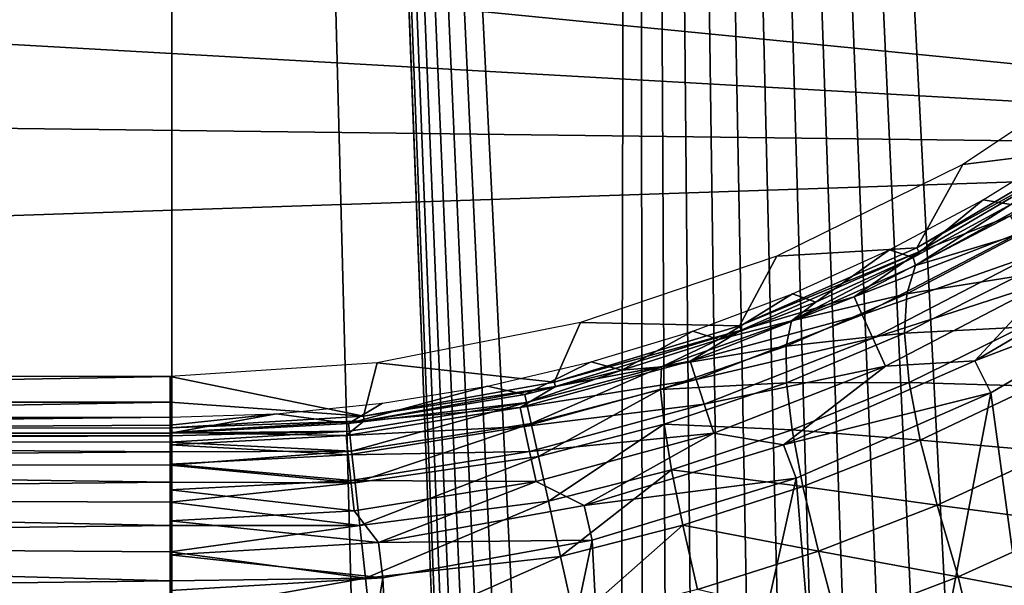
# Model space of a CAD drawing. Header units: millimetres. Extents: x -60 to 60, y -60 to 60.
# Tile 332 of 367: x 48.85 to 51.88, y 7.47 to 9.21. Entities that reach past the tile are written whole.
import ezdxf

# ---------------------------------------------------------------- set-up
doc = ezdxf.new("R2010")
doc.units = ezdxf.units.MM
doc.header["$LTSCALE"] = 81.481481
for name, color, linetype in [('102', 7, 'CONTINUOUS'), ('209', 7, 'CONTINUOUS'), ('217', 7, 'CONTINUOUS'), ('218', 7, 'CONTINUOUS'), ('273', 7, 'CONTINUOUS'), ('274', 7, 'CONTINUOUS'), ('279', 7, 'CONTINUOUS'), ('3', 7, 'CONTINUOUS'), ('87', 7, 'CONTINUOUS'), ('88', 7, 'CONTINUOUS'), ('89', 7, 'CONTINUOUS')]:
    doc.layers.add(name, color=color, linetype=linetype)

msp = doc.modelspace()

# ---------------------------------------------------------------- linework, layer by layer
at = {"layer": '102', "color": 7, "linetype": 'Continuous', "true_color": 0xf5f5f5}
for points in [[(52.1239, 8.8139, 2.4913), (51.6107, 8.5119, 2.4913), (52.1318, 8.8021, 2.3815), (52.1239, 8.8139, 2.4913)], [(51.6107, 8.5119, 2.4913), (51.6171, 8.4993, 2.3815), (52.1318, 8.8021, 2.3815), (51.6107, 8.5119, 2.4913)], [(51.6171, 8.4993, 2.3815), (51.8982, 8.6103, 2.2774), (52.1318, 8.8021, 2.3815), (51.6171, 8.4993, 2.3815)], [(51.4176, 8.3609, 2.2774), (51.8982, 8.6103, 2.2774), (51.6171, 8.4993, 2.3815), (51.4176, 8.3609, 2.2774)], [(51.4176, 8.3609, 2.2774), (51.9287, 8.5586, 2.1842), (51.8982, 8.6103, 2.2774), (51.4176, 8.3609, 2.2774)], [(51.4424, 8.3062, 2.1842), (51.9287, 8.5586, 2.1842), (51.4176, 8.3609, 2.2774), (51.4424, 8.3062, 2.1842)], [(51.4424, 8.3062, 2.1842), (51.9688, 8.4904, 2.1066), (51.9287, 8.5586, 2.1842), (51.4424, 8.3062, 2.1842)], [(51.6107, 8.5119, 2.4913), (51.0655, 8.2726, 2.4913), (51.6171, 8.4993, 2.3815), (51.6107, 8.5119, 2.4913)], [(51.0655, 8.2726, 2.4913), (51.0704, 8.2593, 2.3815), (51.6171, 8.4993, 2.3815), (51.0655, 8.2726, 2.4913)], [(51.0704, 8.2593, 2.3815), (51.4176, 8.3609, 2.2774), (51.6171, 8.4993, 2.3815), (51.0704, 8.2593, 2.3815)], [(51.475, 8.2342, 2.1066), (51.9688, 8.4904, 2.1066), (51.4424, 8.3062, 2.1842), (51.475, 8.2342, 2.1066)], [(51.475, 8.2342, 2.1066), (52.0166, 8.4092, 2.0482), (51.9688, 8.4904, 2.1066), (51.475, 8.2342, 2.1066)], [(51.7885, 8.1643, 2.0121), (52.4024, 8.3988, 2), (52.3414, 8.4897, 2.0121), (51.7885, 8.1643, 2.0121)], [(51.7885, 8.1643, 2.0121), (52.3414, 8.4897, 2.0121), (52.0166, 8.4092, 2.0482), (51.7885, 8.1643, 2.0121)], [(51.5139, 8.1483, 2.0482), (52.0166, 8.4092, 2.0482), (51.475, 8.2342, 2.1066), (51.5139, 8.1483, 2.0482)], [(51.5139, 8.1483, 2.0482), (51.7885, 8.1643, 2.0121), (52.0166, 8.4092, 2.0482), (51.5139, 8.1483, 2.0482)], [(51.8383, 8.0668, 2), (52.4024, 8.3988, 2), (51.7885, 8.1643, 2.0121), (51.8383, 8.0668, 2)], [(50.9132, 8.1639, 2.2774), (51.4176, 8.3609, 2.2774), (51.0704, 8.2593, 2.3815), (50.9132, 8.1639, 2.2774)], [(50.9132, 8.1639, 2.2774), (51.4424, 8.3062, 2.1842), (51.4176, 8.3609, 2.2774), (50.9132, 8.1639, 2.2774)], [(50.932, 8.1069, 2.1842), (51.4424, 8.3062, 2.1842), (50.9132, 8.1639, 2.2774), (50.932, 8.1069, 2.1842)], [(50.932, 8.1069, 2.1842), (51.475, 8.2342, 2.1066), (51.4424, 8.3062, 2.1842), (50.932, 8.1069, 2.1842)], [(51.0655, 8.2726, 2.4913), (50.4958, 8.0992, 2.4913), (51.0704, 8.2593, 2.3815), (51.0655, 8.2726, 2.4913)], [(50.4958, 8.0992, 2.4913), (50.4991, 8.0854, 2.3815), (51.0704, 8.2593, 2.3815), (50.4958, 8.0992, 2.4913)], [(50.4991, 8.0854, 2.3815), (50.9132, 8.1639, 2.2774), (51.0704, 8.2593, 2.3815), (50.4991, 8.0854, 2.3815)], [(50.9568, 8.0318, 2.1066), (51.475, 8.2342, 2.1066), (50.932, 8.1069, 2.1842), (50.9568, 8.0318, 2.1066)], [(50.9568, 8.0318, 2.1066), (51.5139, 8.1483, 2.0482), (51.475, 8.2342, 2.1066), (50.9568, 8.0318, 2.1066)], [(50.3907, 8.0216, 2.2774), (50.9132, 8.1639, 2.2774), (50.4991, 8.0854, 2.3815), (50.3907, 8.0216, 2.2774)], [(50.3907, 8.0216, 2.2774), (50.932, 8.1069, 2.1842), (50.9132, 8.1639, 2.2774), (50.3907, 8.0216, 2.2774)], [(50.9864, 7.9423, 2.0482), (51.5139, 8.1483, 2.0482), (50.9568, 8.0318, 2.1066), (50.9864, 7.9423, 2.0482)], [(50.9864, 7.9423, 2.0482), (51.201, 7.9065, 2.0121), (51.5139, 8.1483, 2.0482), (50.9864, 7.9423, 2.0482)], [(51.201, 7.9065, 2.0121), (51.8383, 8.0668, 2), (51.7885, 8.1643, 2.0121), (51.201, 7.9065, 2.0121)], [(51.201, 7.9065, 2.0121), (51.7885, 8.1643, 2.0121), (51.5139, 8.1483, 2.0482), (51.201, 7.9065, 2.0121)], [(50.4958, 8.0992, 2.4913), (49.9097, 7.9942, 2.4913), (50.4991, 8.0854, 2.3815), (50.4958, 8.0992, 2.4913)], [(49.9097, 7.9942, 2.4913), (49.9114, 7.9801, 2.3815), (50.4991, 8.0854, 2.3815), (49.9097, 7.9942, 2.4913)], [(49.9114, 7.9801, 2.3815), (50.3907, 8.0216, 2.2774), (50.4991, 8.0854, 2.3815), (49.9114, 7.9801, 2.3815)], [(50.4034, 7.9629, 2.1842), (50.932, 8.1069, 2.1842), (50.3907, 8.0216, 2.2774), (50.4034, 7.9629, 2.1842)], [(50.4034, 7.9629, 2.1842), (50.9568, 8.0318, 2.1066), (50.932, 8.1069, 2.1842), (50.4034, 7.9629, 2.1842)], [(51.239, 7.8037, 2), (51.8383, 8.0668, 2), (51.201, 7.9065, 2.0121), (51.239, 7.8037, 2)], [(50.4201, 7.8856, 2.1066), (50.9568, 8.0318, 2.1066), (50.4034, 7.9629, 2.1842), (50.4201, 7.8856, 2.1066)], [(50.4201, 7.8856, 2.1066), (50.9864, 7.9423, 2.0482), (50.9568, 8.0318, 2.1066), (50.4201, 7.8856, 2.1066)], [(49.9097, 7.9942, 2.4913), (49.3153, 7.959, 2.4913), (49.9114, 7.9801, 2.3815), (49.9097, 7.9942, 2.4913)], [(49.8561, 7.9356, 2.2774), (50.3907, 8.0216, 2.2774), (49.9114, 7.9801, 2.3815), (49.8561, 7.9356, 2.2774)], [(49.8561, 7.9356, 2.2774), (50.4034, 7.9629, 2.1842), (50.3907, 8.0216, 2.2774), (49.8561, 7.9356, 2.2774)], [(49.3153, 7.959, 2.4913), (49.3153, 7.9448, 2.3815), (49.9114, 7.9801, 2.3815), (49.3153, 7.959, 2.4913)], [(49.3153, 7.9448, 2.3815), (49.8561, 7.9356, 2.2774), (49.9114, 7.9801, 2.3815), (49.3153, 7.9448, 2.3815)], [(49.8624, 7.8759, 2.1842), (50.4034, 7.9629, 2.1842), (49.8561, 7.9356, 2.2774), (49.8624, 7.8759, 2.1842)], [(49.8624, 7.8759, 2.1842), (50.4201, 7.8856, 2.1066), (50.4034, 7.9629, 2.1842), (49.8624, 7.8759, 2.1842)], [(49.3153, 7.9068, 2.2774), (49.8561, 7.9356, 2.2774), (49.3153, 7.9448, 2.3815), (49.3153, 7.9068, 2.2774)], [(49.3153, 7.9068, 2.2774), (49.8624, 7.8759, 2.1842), (49.8561, 7.9356, 2.2774), (49.3153, 7.9068, 2.2774)], [(50.44, 7.7935, 2.0482), (50.9864, 7.9423, 2.0482), (50.4201, 7.8856, 2.1066), (50.44, 7.7935, 2.0482)], [(50.44, 7.7935, 2.0482), (50.5873, 7.7196, 2.0121), (50.9864, 7.9423, 2.0482), (50.44, 7.7935, 2.0482)], [(50.5873, 7.7196, 2.0121), (51.201, 7.9065, 2.0121), (50.9864, 7.9423, 2.0482), (50.5873, 7.7196, 2.0121)], [(49.3153, 7.8467, 2.1842), (49.8624, 7.8759, 2.1842), (49.3153, 7.9068, 2.2774), (49.3153, 7.8467, 2.1842)], [(50.5873, 7.7196, 2.0121), (51.239, 7.8037, 2), (51.201, 7.9065, 2.0121), (50.5873, 7.7196, 2.0121)], [(49.3153, 7.8467, 2.1842), (49.8708, 7.7972, 2.1066), (49.8624, 7.8759, 2.1842), (49.3153, 7.8467, 2.1842)], [(49.8708, 7.7972, 2.1066), (50.4201, 7.8856, 2.1066), (49.8624, 7.8759, 2.1842), (49.8708, 7.7972, 2.1066)], [(49.8708, 7.7972, 2.1066), (50.44, 7.7935, 2.0482), (50.4201, 7.8856, 2.1066), (49.8708, 7.7972, 2.1066)], [(49.3153, 7.7677, 2.1066), (49.8708, 7.7972, 2.1066), (49.3153, 7.8467, 2.1842), (49.3153, 7.7677, 2.1066)], [(49.3153, 7.7677, 2.1066), (49.8808, 7.7035, 2.0482), (49.8708, 7.7972, 2.1066), (49.3153, 7.7677, 2.1066)], [(49.8808, 7.7035, 2.0482), (50.44, 7.7935, 2.0482), (49.8708, 7.7972, 2.1066), (49.8808, 7.7035, 2.0482)], [(49.8808, 7.7035, 2.0482), (49.9558, 7.6065, 2.0121), (50.44, 7.7935, 2.0482), (49.8808, 7.7035, 2.0482)], [(49.9558, 7.6065, 2.0121), (50.5873, 7.7196, 2.0121), (50.44, 7.7935, 2.0482), (49.9558, 7.6065, 2.0121)], [(50.6128, 7.6132, 2), (51.239, 7.8037, 2), (50.5873, 7.7196, 2.0121), (50.6128, 7.6132, 2)], [(49.3153, 7.6734, 2.0482), (49.8808, 7.7035, 2.0482), (49.3153, 7.7677, 2.1066), (49.3153, 7.6734, 2.0482)], [(49.9558, 7.6065, 2.0121), (50.6128, 7.6132, 2), (50.5873, 7.7196, 2.0121), (49.9558, 7.6065, 2.0121)], [(49.3153, 7.6734, 2.0482), (49.9558, 7.6065, 2.0121), (49.8808, 7.7035, 2.0482), (49.3153, 7.6734, 2.0482)], [(49.3153, 7.5686, 2.0121), (49.9558, 7.6065, 2.0121), (49.3153, 7.6734, 2.0482), (49.3153, 7.5686, 2.0121)], [(49.3153, 7.5686, 2.0121), (49.9685, 7.4977, 2), (49.9558, 7.6065, 2.0121), (49.3153, 7.5686, 2.0121)], [(49.9685, 7.4977, 2), (50.6128, 7.6132, 2), (49.9558, 7.6065, 2.0121), (49.9685, 7.4977, 2)], [(49.3153, 7.4591, 2), (49.9685, 7.4977, 2), (49.3153, 7.5686, 2.0121), (49.3153, 7.4591, 2)]]:
    msp.add_3dface(points, dxfattribs=at)
at = {"layer": '209', "color": 151, "linetype": 'Continuous', "true_color": 0x7dbfed}
for points in [[(47.7624, 31.017, 28.5), (49.3203, -28.4747, 28.5), (49.3203, 28.4747, 28.5), (47.7624, 31.017, 28.5)], [(47.7624, -31.017, 28.5), (49.3203, -28.4747, 28.5), (47.7624, 31.017, 28.5), (47.7624, -31.017, 28.5)], [(50.4061, 0.1394, 28.5), (50.4243, 0.2778, 28.5), (49.3203, 28.4747, 28.5), (50.4061, 0.1394, 28.5)], [(50.4243, 0.2778, 28.5), (50.4545, 0.4141, 28.5), (49.3203, 28.4747, 28.5), (50.4243, 0.2778, 28.5)], [(50.4545, 0.4141, 28.5), (50.4965, 0.5472, 28.5), (49.3203, 28.4747, 28.5), (50.4545, 0.4141, 28.5)], [(50.4965, 0.5472, 28.5), (50.5499, 0.6762, 28.5), (49.3203, 28.4747, 28.5), (50.4965, 0.5472, 28.5)], [(50.5499, 0.6762, 28.5), (50.6144, 0.8, 28.5), (49.3203, 28.4747, 28.5), (50.5499, 0.6762, 28.5)], [(49.3203, 28.4747, 28.5), (50.6894, 0.9177, 28.5), (50.7429, 25.8545, 28.5), (49.3203, 28.4747, 28.5)], [(50.6144, 0.8, 28.5), (50.6894, 0.9177, 28.5), (49.3203, 28.4747, 28.5), (50.6144, 0.8, 28.5)], [(49.3203, -28.4747, 28.5), (50.7429, -25.8545, 28.5), (49.3203, 28.4747, 28.5), (49.3203, -28.4747, 28.5)], [(50.7429, -25.8545, 28.5), (50.4, 0, 28.5), (49.3203, 28.4747, 28.5), (50.7429, -25.8545, 28.5)], [(50.4, 0, 28.5), (50.4061, 0.1394, 28.5), (49.3203, 28.4747, 28.5), (50.4, 0, 28.5)], [(50.6894, 0.9177, 28.5), (50.7743, 1.0285, 28.5), (50.7429, 25.8545, 28.5), (50.6894, 0.9177, 28.5)], [(51.0823, 1.3106, 28.5), (51.2, 1.3856, 28.5), (50.7429, 25.8545, 28.5), (51.0823, 1.3106, 28.5)], [(51.2, 1.3856, 28.5), (51.3238, 1.4501, 28.5), (50.7429, 25.8545, 28.5), (51.2, 1.3856, 28.5)], [(51.3238, 1.4501, 28.5), (51.4528, 1.5035, 28.5), (50.7429, 25.8545, 28.5), (51.3238, 1.4501, 28.5)], [(51.4528, 1.5035, 28.5), (51.5859, 1.5455, 28.5), (50.7429, 25.8545, 28.5), (51.4528, 1.5035, 28.5)], [(51.5859, 1.5455, 28.5), (51.7222, 1.5757, 28.5), (50.7429, 25.8545, 28.5), (51.5859, 1.5455, 28.5)], [(51.7222, 1.5757, 28.5), (51.8606, 1.5939, 28.5), (50.7429, 25.8545, 28.5), (51.7222, 1.5757, 28.5)], [(50.7429, 25.8545, 28.5), (52, 1.6, 28.5), (52.0266, 23.1633, 28.5), (50.7429, 25.8545, 28.5)], [(51.8606, 1.5939, 28.5), (52, 1.6, 28.5), (50.7429, 25.8545, 28.5), (51.8606, 1.5939, 28.5)], [(50.9715, 1.2257, 28.5), (51.0823, 1.3106, 28.5), (50.7429, 25.8545, 28.5), (50.9715, 1.2257, 28.5)], [(50.7743, 1.0285, 28.5), (50.8686, 1.1314, 28.5), (50.7429, 25.8545, 28.5), (50.7743, 1.0285, 28.5)], [(50.8686, 1.1314, 28.5), (50.9715, 1.2257, 28.5), (50.7429, 25.8545, 28.5), (50.8686, 1.1314, 28.5)]]:
    msp.add_3dface(points, dxfattribs=at)
at = {"layer": '217', "color": 151, "linetype": 'Continuous', "true_color": 0x7dbfed}
for points in [[(45, 7.9667, 15.4105), (45, 7.9914, 13.9913), (49.3153, 7.9914, 13.9913), (45, 7.9667, 15.4105)], [(45, 7.9419, 16.8297), (49.3153, 7.9914, 13.9913), (49.3153, 7.9667, 15.4105), (45, 7.9419, 16.8297)], [(45, 7.9419, 16.8297), (45, 7.9667, 15.4105), (49.3153, 7.9914, 13.9913), (45, 7.9419, 16.8297)], [(49.3153, 7.9419, 16.8297), (45, 7.9419, 16.8297), (49.3153, 7.9667, 15.4105), (49.3153, 7.9419, 16.8297)]]:
    msp.add_3dface(points, dxfattribs=at)
at = {"layer": '218', "color": 151, "linetype": 'Continuous', "true_color": 0x7dbfed}
for points in [[(52.0925, 8.8319, 13.9913), (51.899, 8.6448, 17.1604), (51.8146, 8.6595, 13.9913), (52.0925, 8.8319, 13.9913)], [(51.8146, 8.6595, 13.9913), (51.5989, 8.4826, 17.0368), (51.526, 8.5057, 13.9913), (51.8146, 8.6595, 13.9913)], [(51.899, 8.6448, 17.1604), (51.5989, 8.4826, 17.0368), (51.8146, 8.6595, 13.9913), (51.899, 8.6448, 17.1604)], [(51.526, 8.5057, 13.9913), (51.2997, 8.3452, 16.9441), (51.228, 8.371, 13.9913), (51.526, 8.5057, 13.9913)], [(51.5989, 8.4826, 17.0368), (51.2997, 8.3452, 16.9441), (51.526, 8.5057, 13.9913), (51.5989, 8.4826, 17.0368)], [(51.228, 8.371, 13.9913), (51.0015, 8.2303, 16.8798), (50.9218, 8.2561, 13.9913), (51.228, 8.371, 13.9913)], [(51.2997, 8.3452, 16.9441), (51.0015, 8.2303, 16.8798), (51.228, 8.371, 13.9913), (51.2997, 8.3452, 16.9441)], [(50.9218, 8.2561, 13.9913), (50.7036, 8.1359, 16.8421), (50.6088, 8.1613, 13.9913), (50.9218, 8.2561, 13.9913)], [(51.0015, 8.2303, 16.8798), (50.7036, 8.1359, 16.8421), (50.9218, 8.2561, 13.9913), (51.0015, 8.2303, 16.8798)], [(50.6088, 8.1613, 13.9913), (50.4055, 8.0608, 16.8297), (50.2903, 8.0872, 13.9913), (50.6088, 8.1613, 13.9913)], [(50.7036, 8.1359, 16.8421), (50.4055, 8.0608, 16.8297), (50.6088, 8.1613, 13.9913), (50.7036, 8.1359, 16.8421)], [(50.2903, 8.0872, 13.9913), (49.8637, 7.9717, 16.8297), (49.9676, 8.0341, 13.9913), (50.2903, 8.0872, 13.9913)], [(50.4055, 8.0608, 16.8297), (49.8637, 7.9717, 16.8297), (50.2903, 8.0872, 13.9913), (50.4055, 8.0608, 16.8297)], [(49.9676, 8.0341, 13.9913), (49.8637, 7.9717, 16.8297), (49.6422, 8.0021, 13.9913), (49.9676, 8.0341, 13.9913)], [(49.3153, 7.9419, 16.8297), (49.3153, 7.9667, 15.4105), (49.6422, 8.0021, 13.9913), (49.3153, 7.9419, 16.8297)], [(49.3153, 7.9667, 15.4105), (49.3153, 7.9914, 13.9913), (49.6422, 8.0021, 13.9913), (49.3153, 7.9667, 15.4105)], [(49.8637, 7.9717, 16.8297), (49.3153, 7.9419, 16.8297), (49.6422, 8.0021, 13.9913), (49.8637, 7.9717, 16.8297)]]:
    msp.add_3dface(points, dxfattribs=at)
at = {"layer": '273', "color": 151, "linetype": 'Continuous', "true_color": 0x7dbfed}
for points in [[(49.8637, 7.9717, 16.8297), (50.4055, 8.0608, 16.8297), (50.4109, 8.0363, 17.0923), (49.8637, 7.9717, 16.8297)], [(49.8662, 7.9482, 17.0838), (49.8637, 7.9717, 16.8297), (50.4109, 8.0363, 17.0923), (49.8662, 7.9482, 17.0838)], [(49.8729, 7.8872, 17.3316), (49.8662, 7.9482, 17.0838), (50.4109, 8.0363, 17.0923), (49.8729, 7.8872, 17.3316)], [(50.425, 7.9724, 17.3481), (49.8729, 7.8872, 17.3316), (50.4109, 8.0363, 17.0923), (50.425, 7.9724, 17.3481)], [(49.3153, 7.9419, 16.8297), (49.8637, 7.9717, 16.8297), (49.8662, 7.9482, 17.0838), (49.3153, 7.9419, 16.8297)], [(49.8835, 7.79, 17.5673), (49.8729, 7.8872, 17.3316), (50.425, 7.9724, 17.3481), (49.8835, 7.79, 17.5673)], [(50.4475, 7.8705, 17.5907), (49.8835, 7.79, 17.5673), (50.425, 7.9724, 17.3481), (50.4475, 7.8705, 17.5907)], [(49.3153, 7.9419, 16.8297), (49.8662, 7.9482, 17.0838), (49.3153, 7.9339, 16.9674), (49.3153, 7.9419, 16.8297)], [(49.8662, 7.9482, 17.0838), (49.8729, 7.8872, 17.3316), (49.3153, 7.9147, 17.104), (49.8662, 7.9482, 17.0838)], [(49.3153, 7.9339, 16.9674), (49.8662, 7.9482, 17.0838), (49.3153, 7.9147, 17.104), (49.3153, 7.9339, 16.9674)], [(49.3153, 7.9147, 17.104), (49.8729, 7.8872, 17.3316), (49.3153, 7.8846, 17.2387), (49.3153, 7.9147, 17.104)], [(49.8729, 7.8872, 17.3316), (49.8835, 7.79, 17.5673), (49.3153, 7.8436, 17.3704), (49.8729, 7.8872, 17.3316)], [(49.3153, 7.8846, 17.2387), (49.8729, 7.8872, 17.3316), (49.3153, 7.8436, 17.3704), (49.3153, 7.8846, 17.2387)], [(49.8978, 7.6588, 17.7858), (49.8835, 7.79, 17.5673), (50.4475, 7.8705, 17.5907), (49.8978, 7.6588, 17.7858)], [(50.4778, 7.7332, 17.8142), (49.8978, 7.6588, 17.7858), (50.4475, 7.8705, 17.5907), (50.4778, 7.7332, 17.8142)], [(49.3153, 7.8436, 17.3704), (49.8835, 7.79, 17.5673), (49.3153, 7.792, 17.4984), (49.3153, 7.8436, 17.3704)], [(49.3153, 7.792, 17.4984), (49.8835, 7.79, 17.5673), (49.3153, 7.7303, 17.6218), (49.3153, 7.792, 17.4984)], [(49.8835, 7.79, 17.5673), (49.8978, 7.6588, 17.7858), (49.3153, 7.7303, 17.6218), (49.8835, 7.79, 17.5673)], [(49.3153, 7.7303, 17.6218), (49.8978, 7.6588, 17.7858), (49.3153, 7.6588, 17.7398), (49.3153, 7.7303, 17.6218)], [(49.9155, 7.4965, 17.9821), (49.8978, 7.6588, 17.7858), (50.4778, 7.7332, 17.8142), (49.9155, 7.4965, 17.9821)], [(50.5152, 7.5638, 18.0133), (49.9155, 7.4965, 17.9821), (50.4778, 7.7332, 17.8142), (50.5152, 7.5638, 18.0133)], [(49.8978, 7.6588, 17.7858), (49.9155, 7.4965, 17.9821), (49.3153, 7.5779, 17.8516), (49.8978, 7.6588, 17.7858)], [(49.3153, 7.6588, 17.7398), (49.8978, 7.6588, 17.7858), (49.3153, 7.5779, 17.8516), (49.3153, 7.6588, 17.7398)], [(49.3153, 7.5779, 17.8516), (49.9155, 7.4965, 17.9821), (49.3153, 7.4882, 17.9564), (49.3153, 7.5779, 17.8516)], [(49.9361, 7.3069, 18.1517), (49.9155, 7.4965, 17.9821), (50.5152, 7.5638, 18.0133), (49.9361, 7.3069, 18.1517)], [(50.5588, 7.3663, 18.183), (49.9361, 7.3069, 18.1517), (50.5152, 7.5638, 18.0133), (50.5588, 7.3663, 18.183)], [(49.9155, 7.4965, 17.9821), (49.9361, 7.3069, 18.1517), (49.3153, 7.3903, 18.0537), (49.9155, 7.4965, 17.9821)], [(49.3153, 7.4882, 17.9564), (49.9155, 7.4965, 17.9821), (49.3153, 7.3903, 18.0537), (49.3153, 7.4882, 17.9564)]]:
    msp.add_3dface(points, dxfattribs=at)
at = {"layer": '274', "color": 151, "linetype": 'Continuous', "true_color": 0x7dbfed}
for points in [[(45, 7.9419, 16.8297), (49.3153, 7.9419, 16.8297), (49.3153, 7.9339, 16.9674), (45, 7.9419, 16.8297)], [(45, 7.9419, 16.8297), (49.3153, 7.9339, 16.9674), (45, 7.9172, 17.0902), (45, 7.9419, 16.8297)], [(49.3153, 7.9339, 16.9674), (49.3153, 7.9147, 17.104), (45, 7.9172, 17.0902), (49.3153, 7.9339, 16.9674)], [(45, 7.9172, 17.0902), (49.3153, 7.8846, 17.2387), (45, 7.852, 17.3461), (45, 7.9172, 17.0902)], [(49.3153, 7.9147, 17.104), (49.3153, 7.8846, 17.2387), (45, 7.9172, 17.0902), (49.3153, 7.9147, 17.104)], [(49.3153, 7.8846, 17.2387), (49.3153, 7.8436, 17.3704), (45, 7.852, 17.3461), (49.3153, 7.8846, 17.2387)], [(45, 7.852, 17.3461), (49.3153, 7.792, 17.4984), (45, 7.748, 17.5888), (45, 7.852, 17.3461)], [(49.3153, 7.8436, 17.3704), (49.3153, 7.792, 17.4984), (45, 7.852, 17.3461), (49.3153, 7.8436, 17.3704)], [(49.3153, 7.792, 17.4984), (49.3153, 7.7303, 17.6218), (45, 7.748, 17.5888), (49.3153, 7.792, 17.4984)], [(49.3153, 7.7303, 17.6218), (49.3153, 7.6588, 17.7398), (45, 7.748, 17.5888), (49.3153, 7.7303, 17.6218)], [(45, 7.748, 17.5888), (49.3153, 7.6588, 17.7398), (45, 7.6077, 17.8125), (45, 7.748, 17.5888)], [(49.3153, 7.6588, 17.7398), (49.3153, 7.5779, 17.8516), (45, 7.6077, 17.8125), (49.3153, 7.6588, 17.7398)], [(45, 7.6077, 17.8125), (49.3153, 7.4882, 17.9564), (45, 7.4344, 18.0118), (45, 7.6077, 17.8125)], [(49.3153, 7.5779, 17.8516), (49.3153, 7.4882, 17.9564), (45, 7.6077, 17.8125), (49.3153, 7.5779, 17.8516)], [(49.3153, 7.4882, 17.9564), (49.3153, 7.3903, 18.0537), (45, 7.4344, 18.0118), (49.3153, 7.4882, 17.9564)]]:
    msp.add_3dface(points, dxfattribs=at)
at = {"layer": '279', "color": 151, "linetype": 'Continuous', "true_color": 0x7dbfed}
for points in [[(51.5989, 8.4826, 17.0368), (51.899, 8.6448, 17.1604), (51.6067, 8.4579, 17.3111), (51.5989, 8.4826, 17.0368)], [(51.6067, 8.4579, 17.3111), (51.9656, 8.654, 17.4699), (51.9308, 8.5549, 17.7119), (51.6067, 8.4579, 17.3111)], [(51.6067, 8.4579, 17.3111), (51.899, 8.6448, 17.1604), (51.9656, 8.654, 17.4699), (51.6067, 8.4579, 17.3111)], [(51.5794, 8.3701, 17.5585), (51.9308, 8.5549, 17.7119), (51.92, 8.4252, 17.9413), (51.5794, 8.3701, 17.5585)], [(51.5794, 8.3701, 17.5585), (51.6067, 8.4579, 17.3111), (51.9308, 8.5549, 17.7119), (51.5794, 8.3701, 17.5585)], [(51.2254, 8.2872, 17.192), (51.5989, 8.4826, 17.0368), (51.6067, 8.4579, 17.3111), (51.2254, 8.2872, 17.192)], [(51.2997, 8.3452, 16.9441), (51.5989, 8.4826, 17.0368), (51.2254, 8.2872, 17.192), (51.2997, 8.3452, 16.9441)], [(51.2254, 8.2872, 17.192), (51.6067, 8.4579, 17.3111), (51.5794, 8.3701, 17.5585), (51.2254, 8.2872, 17.192)], [(51.5728, 8.2493, 17.793), (51.5794, 8.3701, 17.5585), (51.92, 8.4252, 17.9413), (51.5728, 8.2493, 17.793)], [(51.5728, 8.2493, 17.793), (51.92, 8.4252, 17.9413), (51.9336, 8.2679, 18.1527), (51.5728, 8.2493, 17.793)], [(51.209, 8.2096, 17.4438), (51.5794, 8.3701, 17.5585), (51.5728, 8.2493, 17.793), (51.209, 8.2096, 17.4438)], [(51.209, 8.2096, 17.4438), (51.2254, 8.2872, 17.192), (51.5794, 8.3701, 17.5585), (51.209, 8.2096, 17.4438)], [(51.0015, 8.2303, 16.8798), (51.2997, 8.3452, 16.9441), (51.2254, 8.2872, 17.192), (51.0015, 8.2303, 16.8798)], [(50.8251, 8.1457, 17.1177), (51.2254, 8.2872, 17.192), (51.209, 8.2096, 17.4438), (50.8251, 8.1457, 17.1177)], [(50.8251, 8.1457, 17.1177), (51.0015, 8.2303, 16.8798), (51.2254, 8.2872, 17.192), (50.8251, 8.1457, 17.1177)], [(51.587, 8.0985, 18.0091), (51.5728, 8.2493, 17.793), (51.9336, 8.2679, 18.1527), (51.587, 8.0985, 18.0091)], [(51.587, 8.0985, 18.0091), (51.9336, 8.2679, 18.1527), (51.9705, 8.0866, 18.3407), (51.587, 8.0985, 18.0091)], [(51.2095, 8.097, 17.6826), (51.209, 8.2096, 17.4438), (51.5728, 8.2493, 17.793), (51.2095, 8.097, 17.6826)], [(51.2095, 8.097, 17.6826), (51.5728, 8.2493, 17.793), (51.587, 8.0985, 18.0091), (51.2095, 8.097, 17.6826)], [(50.7036, 8.1359, 16.8421), (51.0015, 8.2303, 16.8798), (50.8251, 8.1457, 17.1177), (50.7036, 8.1359, 16.8421)], [(50.8227, 8.0763, 17.3725), (51.209, 8.2096, 17.4438), (51.2095, 8.097, 17.6826), (50.8227, 8.0763, 17.3725)], [(50.8227, 8.0763, 17.3725), (50.8251, 8.1457, 17.1177), (51.209, 8.2096, 17.4438), (50.8227, 8.0763, 17.3725)], [(50.425, 7.9724, 17.3481), (50.4109, 8.0363, 17.0923), (50.8251, 8.1457, 17.1177), (50.425, 7.9724, 17.3481)], [(50.4109, 8.0363, 17.0923), (50.7036, 8.1359, 16.8421), (50.8251, 8.1457, 17.1177), (50.4109, 8.0363, 17.0923)], [(50.425, 7.9724, 17.3481), (50.8251, 8.1457, 17.1177), (50.8227, 8.0763, 17.3725), (50.425, 7.9724, 17.3481)], [(50.4055, 8.0608, 16.8297), (50.7036, 8.1359, 16.8421), (50.4109, 8.0363, 17.0923), (50.4055, 8.0608, 16.8297)], [(50.8332, 7.9703, 17.6141), (50.8227, 8.0763, 17.3725), (51.2095, 8.097, 17.6826), (50.8332, 7.9703, 17.6141)], [(50.8332, 7.9703, 17.6141), (51.2095, 8.097, 17.6826), (51.2269, 7.9522, 17.9026), (50.8332, 7.9703, 17.6141)], [(51.2269, 7.9522, 17.9026), (51.2095, 8.097, 17.6826), (51.587, 8.0985, 18.0091), (51.2269, 7.9522, 17.9026)], [(51.2269, 7.9522, 17.9026), (51.587, 8.0985, 18.0091), (51.6212, 7.9211, 18.2014), (51.2269, 7.9522, 17.9026)], [(51.6212, 7.9211, 18.2014), (51.587, 8.0985, 18.0091), (51.9705, 8.0866, 18.3407), (51.6212, 7.9211, 18.2014)], [(51.6212, 7.9211, 18.2014), (51.9705, 8.0866, 18.3407), (52.0281, 7.8847, 18.4999), (51.6212, 7.9211, 18.2014)], [(50.4475, 7.8705, 17.5907), (50.425, 7.9724, 17.3481), (50.8227, 8.0763, 17.3725), (50.4475, 7.8705, 17.5907)], [(50.4475, 7.8705, 17.5907), (50.8227, 8.0763, 17.3725), (50.8332, 7.9703, 17.6141), (50.4475, 7.8705, 17.5907)], [(50.4778, 7.7332, 17.8142), (50.4475, 7.8705, 17.5907), (50.8332, 7.9703, 17.6141), (50.4778, 7.7332, 17.8142)], [(50.4778, 7.7332, 17.8142), (50.8332, 7.9703, 17.6141), (50.8561, 7.8301, 17.8366), (50.4778, 7.7332, 17.8142)], [(50.8561, 7.8301, 17.8366), (50.8332, 7.9703, 17.6141), (51.2269, 7.9522, 17.9026), (50.8561, 7.8301, 17.8366)], [(50.8561, 7.8301, 17.8366), (51.2269, 7.9522, 17.9026), (51.2604, 7.7783, 18.0984), (50.8561, 7.8301, 17.8366)], [(51.2604, 7.7783, 18.0984), (51.2269, 7.9522, 17.9026), (51.6212, 7.9211, 18.2014), (51.2604, 7.7783, 18.0984)], [(51.2604, 7.7783, 18.0984), (51.6212, 7.9211, 18.2014), (51.6733, 7.7207, 18.3648), (51.2604, 7.7783, 18.0984)], [(51.6733, 7.7207, 18.3648), (51.6212, 7.9211, 18.2014), (52.0281, 7.8847, 18.4999), (51.6733, 7.7207, 18.3648)], [(51.6733, 7.7207, 18.3648), (52.0281, 7.8847, 18.4999), (52.0993, 7.6643, 18.6244), (51.6733, 7.7207, 18.3648)], [(50.5152, 7.5638, 18.0133), (50.4778, 7.7332, 17.8142), (50.8561, 7.8301, 17.8366), (50.5152, 7.5638, 18.0133)], [(50.5152, 7.5638, 18.0133), (50.8561, 7.8301, 17.8366), (50.8908, 7.6591, 18.0348), (50.5152, 7.5638, 18.0133)], [(50.8908, 7.6591, 18.0348), (50.8561, 7.8301, 17.8366), (51.2604, 7.7783, 18.0984), (50.8908, 7.6591, 18.0348)], [(50.8908, 7.6591, 18.0348), (51.2604, 7.7783, 18.0984), (51.3083, 7.5795, 18.2651), (50.8908, 7.6591, 18.0348)], [(51.3083, 7.5795, 18.2651), (51.2604, 7.7783, 18.0984), (51.6733, 7.7207, 18.3648), (51.3083, 7.5795, 18.2651)], [(51.3083, 7.5795, 18.2651), (51.6733, 7.7207, 18.3648), (51.7374, 7.5004, 18.4941), (51.3083, 7.5795, 18.2651)], [(51.7374, 7.5004, 18.4941), (51.6733, 7.7207, 18.3648), (52.0993, 7.6643, 18.6244), (51.7374, 7.5004, 18.4941)], [(50.5588, 7.3663, 18.183), (50.5152, 7.5638, 18.0133), (50.8908, 7.6591, 18.0348), (50.5588, 7.3663, 18.183)], [(50.5588, 7.3663, 18.183), (50.8908, 7.6591, 18.0348), (50.936, 7.4614, 18.2038), (50.5588, 7.3663, 18.183)], [(50.936, 7.4614, 18.2038), (50.8908, 7.6591, 18.0348), (51.3083, 7.5795, 18.2651), (50.936, 7.4614, 18.2038)], [(51.7374, 7.5004, 18.4941), (52.0993, 7.6643, 18.6244), (52.1614, 7.4206, 18.7037), (51.7374, 7.5004, 18.4941)], [(50.936, 7.4614, 18.2038), (51.3083, 7.5795, 18.2651), (51.3665, 7.3593, 18.3982), (50.936, 7.4614, 18.2038)], [(51.3665, 7.3593, 18.3982), (51.3083, 7.5795, 18.2651), (51.7374, 7.5004, 18.4941), (51.3665, 7.3593, 18.3982)], [(51.3665, 7.3593, 18.3982), (51.7374, 7.5004, 18.4941), (51.7961, 7.2589, 18.5818), (51.3665, 7.3593, 18.3982)], [(51.7961, 7.2589, 18.5818), (51.7374, 7.5004, 18.4941), (52.1614, 7.4206, 18.7037), (51.7961, 7.2589, 18.5818)]]:
    msp.add_3dface(points, dxfattribs=at)
at = {"layer": '3', "color": 7, "linetype": 'Continuous', "true_color": 0xf5f5f5}
for points in [[(54.1172, 11.7035, -3), (54.6634, 8.8067, -3), (26.3701, 11.5863, -3), (54.1172, 11.7035, -3)], [(26.3701, 11.5863, -3), (54.6634, 8.8067, -3), (26.7837, 10.3849, -3), (26.3701, 11.5863, -3)], [(26.7837, 10.3849, -3), (54.6634, 8.8067, -3), (27.0707, 9.1473, -3), (26.7837, 10.3849, -3)], [(27.0707, 9.1473, -3), (54.6634, 8.8067, -3), (27.2281, 7.8865, -3), (27.0707, 9.1473, -3)], [(54.6634, 8.8067, -3), (55.0547, 5.8849, -3), (27.2281, 7.8865, -3), (54.6634, 8.8067, -3)], [(27.2281, 7.8865, -3), (55.0547, 5.8849, -3), (27.2542, 6.6162, -3), (27.2281, 7.8865, -3)]]:
    msp.add_3dface(points, dxfattribs=at)
at = {"layer": '87', "color": 7, "linetype": 'Continuous', "true_color": 0xf5f5f5}
for points in [[(52.4024, 8.3988, 2), (51.8383, 8.0668, 2), (52.1183, 6.0123, 2), (52.4024, 8.3988, 2)], [(51.8383, 8.0668, 2), (51.239, 7.8037, 2), (51.4044, 5.7898, 2), (51.8383, 8.0668, 2)], [(52.1183, 6.0123, 2), (51.8383, 8.0668, 2), (51.4044, 5.7898, 2), (52.1183, 6.0123, 2)], [(51.239, 7.8037, 2), (50.6128, 7.6132, 2), (50.7225, 5.483, 2), (51.239, 7.8037, 2)], [(51.4044, 5.7898, 2), (51.239, 7.8037, 2), (50.7225, 5.483, 2), (51.4044, 5.7898, 2)], [(50.6128, 7.6132, 2), (49.9685, 7.4977, 2), (50.0826, 5.0961, 2), (50.6128, 7.6132, 2)], [(50.7225, 5.483, 2), (50.6128, 7.6132, 2), (50.0826, 5.0961, 2), (50.7225, 5.483, 2)], [(49.9685, 7.4977, 2), (49.3153, 7.4591, 2), (49.4939, 4.635, 2), (49.9685, 7.4977, 2)], [(50.0826, 5.0961, 2), (49.9685, 7.4977, 2), (49.4939, 4.635, 2), (50.0826, 5.0961, 2)]]:
    msp.add_3dface(points, dxfattribs=at)
at = {"layer": '88', "color": 7, "linetype": 'Continuous', "true_color": 0xf5f5f5}
for points in [[(52.2826, 9.1213, 11.5087), (51.7522, 8.7679, 11.5087), (52.1239, 8.8139, 2.4913), (52.2826, 9.1213, 11.5087)], [(52.1239, 8.8139, 2.4913), (51.7522, 8.7679, 11.5087), (51.6107, 8.5119, 2.4913), (52.1239, 8.8139, 2.4913)], [(51.7522, 8.7679, 11.5087), (51.1803, 8.4865, 11.5087), (51.6107, 8.5119, 2.4913), (51.7522, 8.7679, 11.5087)], [(51.6107, 8.5119, 2.4913), (51.1803, 8.4865, 11.5087), (51.0655, 8.2726, 2.4913), (51.6107, 8.5119, 2.4913)], [(51.1803, 8.4865, 11.5087), (50.5765, 8.2821, 11.5087), (51.0655, 8.2726, 2.4913), (51.1803, 8.4865, 11.5087)], [(50.5765, 8.2821, 11.5087), (49.9513, 8.158, 11.5087), (50.4958, 8.0992, 2.4913), (50.5765, 8.2821, 11.5087)], [(51.0655, 8.2726, 2.4913), (50.5765, 8.2821, 11.5087), (50.4958, 8.0992, 2.4913), (51.0655, 8.2726, 2.4913)], [(49.9513, 8.158, 11.5087), (49.3153, 8.1164, 11.5087), (49.9097, 7.9942, 2.4913), (49.9513, 8.158, 11.5087)], [(50.4958, 8.0992, 2.4913), (49.9513, 8.158, 11.5087), (49.9097, 7.9942, 2.4913), (50.4958, 8.0992, 2.4913)], [(49.9097, 7.9942, 2.4913), (49.3153, 8.1164, 11.5087), (49.3153, 8.0377, 7), (49.9097, 7.9942, 2.4913)], [(49.3153, 7.959, 2.4913), (49.9097, 7.9942, 2.4913), (49.3153, 8.0377, 7), (49.3153, 7.959, 2.4913)]]:
    msp.add_3dface(points, dxfattribs=at)
at = {"layer": '89', "color": 7, "linetype": 'Continuous', "true_color": 0xf5f5f5}
for points in [[(49.3153, 8.0377, 7), (49.3153, 8.1164, 11.5087), (45, 8.0377, 7), (49.3153, 8.0377, 7)], [(49.3153, 8.1164, 11.5087), (45, 8.1164, 11.5087), (45, 8.0377, 7), (49.3153, 8.1164, 11.5087)], [(45, 7.959, 2.4913), (49.3153, 8.0377, 7), (45, 8.0377, 7), (45, 7.959, 2.4913)], [(49.3153, 7.959, 2.4913), (49.3153, 8.0377, 7), (45, 7.959, 2.4913), (49.3153, 7.959, 2.4913)]]:
    msp.add_3dface(points, dxfattribs=at)

doc.saveas('drawing.dxf')
